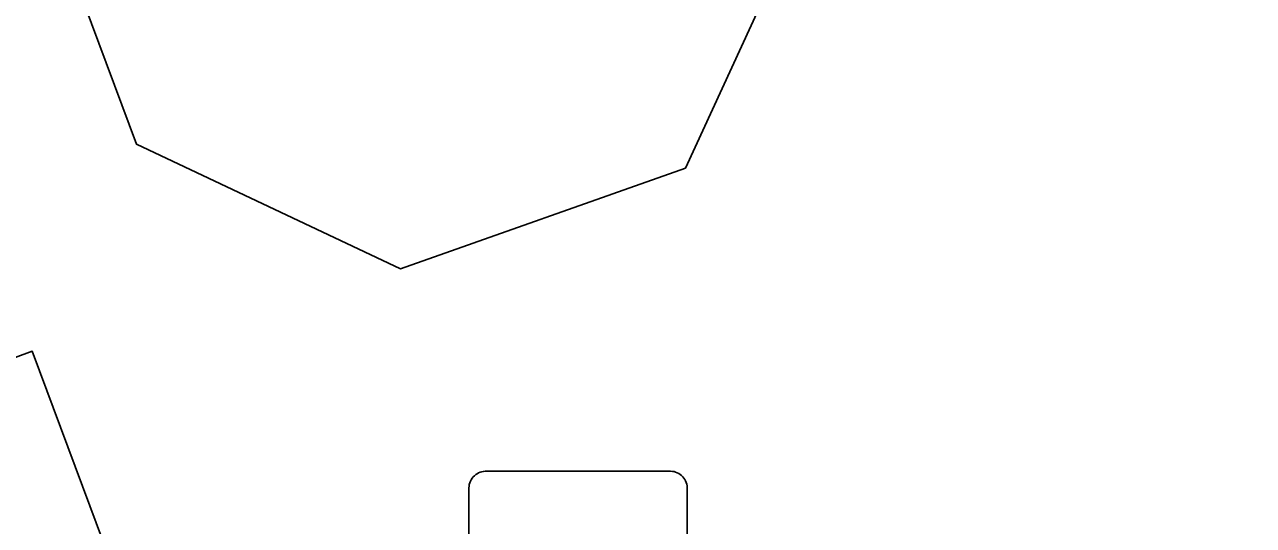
# Model space of a CAD drawing. Extents: x 160806 to 161707, y 383696 to 384148.
# Drawn here: x 161036.6 to 161042.23, y 383895.01 to 383897.3 of the extents above; entities that cross this region are included whole.
import ezdxf

# ---------------------------------------------------------------- set-up
doc = ezdxf.new("R2010")
doc.units = 0
for name, color, linetype in [('IMGEO_Fietsenrek', 7, 'Continuous'), ('IMGEO_Lage_trafo', 7, 'Continuous'), ('IMGEO_Pand', 7, 'Continuous'), ('IMGEO_Voetpad_open', 7, 'Continuous')]:
    doc.layers.add(name, color=color, linetype=linetype)

msp = doc.modelspace()

# ---------------------------------------------------------------- linework, layer by layer
at = {"layer": 'IMGEO_Fietsenrek'}
for p, q in [((161038.7109, 383895.2535), (161039.5518, 383895.2535)), ((161039.5518, 383895.2535), (161038.7109, 383895.2535)), ((161038.6365, 383894.3289), (161038.6365, 383895.1698)), ((161038.6365, 383895.1698), (161038.6365, 383894.3289)), ((161039.6355, 383895.1791), (161039.6355, 383894.3382)), ((161039.6355, 383894.3382), (161039.6355, 383895.1791))]:
    msp.add_line(p, q, dxfattribs=at)
for centre, start, end in [((161038.7142, 383895.1756), 92.4484, 184.2845), ((161038.7142, 383895.1756), 92.4484, 184.2845), ((161039.5576, 383895.1758), 2.4484, 94.2845), ((161039.5576, 383895.1758), 2.4484, 94.2845)]:
    msp.add_arc(centre, 0.0779, start, end, dxfattribs=at)
at = {"layer": 'IMGEO_Lage_trafo'}
msp.add_lwpolyline([(161040.22, 383897.93), (161039.749, 383899.174), (161038.527, 383899.749), (161037.222, 383899.264), (161036.636, 383898.038), (161037.115, 383896.751), (161038.323, 383896.181), (161039.627, 383896.641)], close=True, dxfattribs=at)
at = {"layer": 'IMGEO_Pand'}
msp.add_lwpolyline([(161036.318, 383879.977), (161039.628, 383881.21), (161040.062, 383882.159), (161041.519, 383882.702), (161039.614, 383887.814), (161038.567, 383890.625), (161036.638, 383895.803), (161030.77, 383893.617)], dxfattribs=at)
at = {"layer": 'IMGEO_Voetpad_open'}
msp.add_lwpolyline([(161040.22, 383897.93), (161039.627, 383896.641), (161038.323, 383896.181), (161037.115, 383896.751), (161036.636, 383898.038), (161037.222, 383899.264), (161038.527, 383899.749), (161039.749, 383899.174)], close=True, dxfattribs=at)
msp.add_lwpolyline([(161016.103, 383892.522), (161019.525, 383893.797), (161020.283, 383893.45), (161020.641, 383894.234), (161024.046, 383895.503), (161024.752, 383895.18), (161025.069, 383895.874), (161028.602, 383897.19), (161029.611, 383896.729), (161030.77, 383893.617), (161036.638, 383895.803), (161038.567, 383890.625), (161039.614, 383887.814), (161041.519, 383882.702), (161042.227, 383880.863)], dxfattribs=at)

doc.saveas('drawing.dxf')
